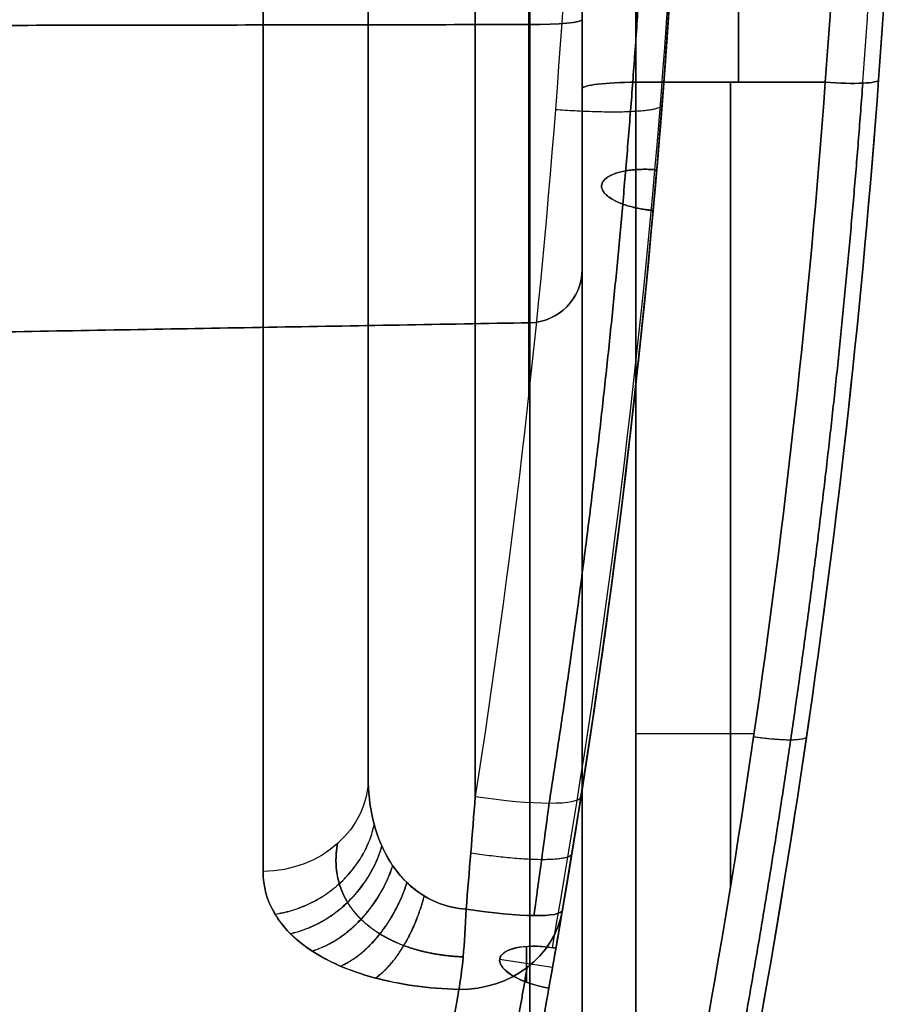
# Model space of a CAD drawing. Header units: millimetres. Extents: x -105 to 152, y -114 to 65.
# Tile 288 of 301: x 144 to 152, y -32 to -23. Entities that reach past the tile are written whole.
import ezdxf

# ---------------------------------------------------------------- set-up
doc = ezdxf.new("R2010")
doc.units = ezdxf.units.MM
doc.layers.add('Layer 01', color=7, linetype='Continuous', true_color=0x000000)

# ---------------------------------------------------------------- blocks, each defined once
blk = doc.blocks.new('Block 02')
at = {"layer": 'Layer 01'}
for p, q in [((147.076, -14, -24.1712), (147.076, -24.7672, -24.1712)), ((147.076, -14, 24.1712), (147.076, -24.7672, 24.1712)), ((149.076, -15.5228, 27.8579), (149.076, -27.4015, 27.8579)), ((149.076, -15.5235, -27.8485), (149.076, -27.4101, -27.8485)), ((148.5848, -26.0635, 34.3), (129.076, -26.404, 34.3)), ((148.5848, -26.0635, -34.3), (129.076, -26.404, -34.3)), ((149.076, -27.2104, 28.0763), (149.076, -27.2104, 18.6576)), ((149.076, -27.2582, -18.6511), (149.076, -27.2582, -28.02)), ((148.5504, -31.8905, 13.6784), (148.5504, -32.2221, 12.8779)), ((148.5589, -32.2252, -12.8739), (148.5589, -31.8899, -13.6834)), ((148.7978, -32.0872, 13.309), (148.3035, -32.0127, 13.2781)), ((148.7977, -32.0879, -13.3073), (148.3035, -32.0134, -13.2764))]:
    blk.add_line(p, q, dxfattribs=at)
at = {"layer": 'Layer 01', "extrusion": (1, 1.24409e-14, 1.26179e-13)}
blk.add_arc((0, 181.3591, 148.076), 199.3591, 261.203107, 265.993218, dxfattribs=at)
at = {"layer": 'Layer 01', "extrusion": (1, 2.18918e-15, -3.48096e-14)}
blk.add_arc((0, -181.3591, 148.076), 199.3591, 94.006782, 98.796893, dxfattribs=at)
at = {"layer": 'Layer 01', "extrusion": (-1, 2.33222e-16, 0)}
for centre, radius, start, end in [((0, -181.3591, -148.076), 199.3591, 81.203107, 85.993218), ((0, 181.3591, -147.076), 200.3591, 274.006782, 278.702451), ((0, -181.3591, -149.576), 201.3591, 79.71243, 83.20703), ((0, 181.3591, -149.076), 201.8591, 276.79297, 281.160043), ((0, -181.3591, -147.076), 200.3591, 81.297549, 82.480565), ((0, -181.3591, -149.076), 201.8591, 78.86762, 81.762441)]:
    blk.add_arc(centre, radius, start, end, dxfattribs=at)
at = {"layer": 'Layer 01', "extrusion": (1, 1.17237e-14, 1.20915e-13)}
blk.add_arc((0, 181.3591, 147.076), 200.3591, 261.297549, 265.993218, dxfattribs=at)
at = {"layer": 'Layer 01', "extrusion": (-1, -3.44696e-15, 4.65943e-14)}
blk.add_arc((0, -181.3591, -147.076), 200.3591, 81.297549, 85.993218, dxfattribs=at)
at = {"layer": 'Layer 01', "extrusion": (-1, -1.42968e-15, -3.46001e-15)}
blk.add_arc((0, 0, -147.076), 34.6073, 293.86225, 331.16001, dxfattribs=at)
at = {"layer": 'Layer 01', "extrusion": (-1, 2.07199e-15, -2.26029e-15)}
blk.add_arc((0, 0, -147.076), 34.6073, 28.83999, 66.13775, dxfattribs=at)
at = {"layer": 'Layer 01', "extrusion": (-1, 2.33222e-16, 5.64488e-16)}
blk.add_arc((0, 0, -147.076), 34.6073, 293.86225, 331.16001, dxfattribs=at)
at = {"layer": 'Layer 01', "extrusion": (1, -3.70827e-14, -3.67589e-14)}
blk.add_arc((0, 0, 146.0935), 35.6071, 208.83999, 246.13775, dxfattribs=at)
at = {"layer": 'Layer 01', "extrusion": (1, -2.56385e-14, 2.98157e-14)}
blk.add_arc((0, 0, 146.0935), 35.6071, 113.86225, 151.16001, dxfattribs=at)
at = {"layer": 'Layer 01', "extrusion": (-1, 6.10077e-15, -5.09949e-16)}
blk.add_arc((25, -28.5163, -149.576), 10, 96.79297, 169.28494, dxfattribs=at)
at = {"layer": 'Layer 01', "extrusion": (-1, -2.62917e-15, -7.0606e-16)}
blk.add_arc((25, 28.5163, -149.576), 10, 190.71506, 263.20703, dxfattribs=at)
at = {"layer": 'Layer 01', "extrusion": (-1, -2.68336e-13, -4.56142e-12)}
blk.add_arc((12, 84.75, -148.5848), 124.3135, 271.619871, 275.205124, dxfattribs=at)
at = {"layer": 'Layer 01', "extrusion": (-1, 3.33156e-16, -5.58707e-15)}
blk.add_arc((12, -84.75, -148.5848), 124.3135, 84.794876, 88.380129, dxfattribs=at)
at = {"layer": 'Layer 01', "extrusion": (-1, 1.00488e-14, -1.0688e-13)}
blk.add_arc((12, -84.75, -149.076), 123.8135, 84.794876, 88.380129, dxfattribs=at)
at = {"layer": 'Layer 01', "extrusion": (1, -5.88752e-15, 7.97986e-16)}
blk.add_arc((-25, -28.5163, 149.076), 9.5, 360, 83.20703, dxfattribs=at)
at = {"layer": 'Layer 01', "extrusion": (1, 2.90299e-15, -5.59062e-15)}
blk.add_arc((-25, 28.5163, 149.076), 9.5, 276.79297, 0, dxfattribs=at)
at = {"layer": 'Layer 01', "extrusion": (-1, 0, 0)}
for centre, radius, start, end in [((12, 84.75, -149.076), 123.8135, 271.619871, 275.205124), ((25, -28.5163, -150.5355), 10, 96.79297, 143.90466), ((25, 28.5163, -150.5355), 10, 216.09521, 263.20703), ((23, -36, -149.076), 2.5635, 275.20512, 0), ((23, 36, -149.076), 2.5635, 360, 84.79488), ((32.6, -32.6, -149.076), 7.0365, 120.9375, 180), ((32.6, 32.6, -149.076), 7.0365, 180, 265.33282), ((32.6, -32.6, -148.5848), 6.5365, 90, 180)]:
    blk.add_arc(centre, radius, start, end, dxfattribs=at)
at = {"layer": 'Layer 01', "extrusion": (0, 0, -1)}
for centre, radius, end in [((-66.201, -17.5), 83.875, 191.897755), ((-66.201, -17.5), 85.875, 194.627089), ((-66.201, -17.5, -12.0082), 83.875, 186.974893), ((-66.201, -17.5, 12.0082), 83.875, 186.974893), ((-148.576, -25.5635, -34.3), 0.5, 269)]:
    blk.add_arc(centre, radius, 180, end, dxfattribs=at)
at = {"layer": 'Layer 01', "extrusion": (0, -0.995876, 0.090722)}
blk.add_arc((148.576, -40.5017, 19.6392), 0.5, 271, 0, dxfattribs=at)
at = {"layer": 'Layer 01', "extrusion": (-1.26699e-15, -0.995876, -0.090722)}
blk.add_arc((148.576, 40.5017, 19.6392), 0.5, 360, 89, dxfattribs=at)
at = {"layer": 'Layer 01', "extrusion": (-1, 5.08845e-18, 4.64597e-18)}
blk.add_arc((23, -36, -149.076), 2.5635, 275.20512, 0, dxfattribs=at)
at = {"layer": 'Layer 01', "extrusion": (-1, -1.10362e-15, 1.21404e-14)}
blk.add_arc((23, 36, -149.076), 2.5635, 0, 84.79488, dxfattribs=at)
at = {"layer": 'Layer 01', "extrusion": (1, -1.63202e-18, -1.49011e-18)}
blk.add_arc((-23, -36, 148.5848), 3.0635, 180, 264.79488, dxfattribs=at)
at = {"layer": 'Layer 01', "extrusion": (1, 6.18249e-16, -5.64488e-16)}
blk.add_arc((-23, 36, 148.5848), 3.0635, 95.20512, 180, dxfattribs=at)
at = {"layer": 'Layer 01', "extrusion": (-8.40445e-16, 0.99298, -0.118282)}
blk.add_arc((-149.576, -21.7731, -21.4515), 0.5, 0, 90, dxfattribs=at)
at = {"layer": 'Layer 01', "extrusion": (9.58955e-15, 0.99298, 0.118282)}
blk.add_arc((-149.576, 21.7731, -21.4515), 0.5, 270, 0, dxfattribs=at)
at = {"layer": 'Layer 01', "extrusion": (1, 2.44136e-14, -1.62574e-13)}
blk.add_arc((0, -181.3591, 149.576), 201.3591, 96.79297, 100.28757, dxfattribs=at)
at = {"layer": 'Layer 01', "extrusion": (1, 4.34564e-14, 2.89382e-13)}
blk.add_arc((0, 181.3591, 149.576), 201.3591, 259.71243, 263.20703, dxfattribs=at)
at = {"layer": 'Layer 01', "extrusion": (0.072789, 0.990346, -0.117968)}
blk.add_arc((-152.6807, -19.4501, -10.3783), 0.5, 180, 269.50323, dxfattribs=at)
at = {"layer": 'Layer 01', "extrusion": (0.072789, 0.990346, 0.117968)}
blk.add_arc((-152.6807, 19.4501, -10.3783), 0.5, 90.49677, 180, dxfattribs=at)
at = {"layer": 'Layer 01', "extrusion": (-1, -3.10562e-14, -1.96603e-13)}
blk.add_arc((0, 181.3591, -149.076), 201.8591, 276.79297, 281.160043, dxfattribs=at)
at = {"layer": 'Layer 01', "extrusion": (-1, -1.38696e-14, 8.79397e-14)}
blk.add_arc((0, -181.3591, -149.076), 201.8591, 78.86762, 83.20703, dxfattribs=at)
at = {"layer": 'Layer 01', "extrusion": (-6.86799e-16, 6.74915e-16, -1)}
blk.add_arc((-148.576, -25.5635, 32.6), 0.5, 180, 269, dxfattribs=at)
at = {"layer": 'Layer 01'}
for centre in [(148.576, -25.5635, -36), (148.576, -25.5635, -34.3)]:
    blk.add_arc(centre, 0.5, 271, 0, dxfattribs=at)
at = {"layer": 'Layer 01', "extrusion": (1.19863e-17, -1.17789e-17, -1)}
for centre in [(-148.576, -25.5635, -32.6), (-148.576, -25.5635, -36)]:
    blk.add_arc(centre, 0.5, 180, 269, dxfattribs=at)
at = {"layer": 'Layer 01', "extrusion": (1, 0, 0)}
blk.add_arc((-32.6, -32.6, 149.076), 7.0365, 0, 90, dxfattribs=at)
at = {"layer": 'Layer 01', "extrusion": (1, -1.61439e-29, -8.07842e-15)}
blk.add_arc((-32.6, 32.6, 149.076), 7.0365, 270, 0, dxfattribs=at)
at = {"layer": 'Layer 01', "extrusion": (-1, 0, 8.69627e-15)}
blk.add_arc((32.6, 32.6, -148.5848), 6.5365, 180, 270, dxfattribs=at)
at = {"layer": 'Layer 01', "extrusion": (-3.50724e-15, 0.482365, -0.87597)}
blk.add_arc((-146.076, -34.6073), 1, 180, 269, dxfattribs=at)
at = {"layer": 'Layer 01', "extrusion": (-1.82998e-15, -0.482365, -0.87597)}
blk.add_arc((146.076, 34.6073), 1, 0, 89, dxfattribs=at)
at = {"layer": 'Layer 01', "extrusion": (0.153099, 0.976586, 0.151129)}
blk.add_arc((-150.9876, 15.5615, -4.7384), 1, 91.35722, 180, dxfattribs=at)
at = {"layer": 'Layer 01', "extrusion": (-0.153099, -0.976586, 0.151129)}
blk.add_arc((150.9876, -15.5615, 4.7384), 1, 271.35722, 0, dxfattribs=at)
at = {"layer": 'Layer 01', "extrusion": (0.995661, -0.022587, 0.090273)}
blk.add_arc((-28.0214, -27.8623, 146.6621), 1, 204.91602, 261.04561, dxfattribs=at)
at = {"layer": 'Layer 01', "extrusion": (0.995661, -0.022587, -0.090273)}
blk.add_arc((-28.0214, 27.8623, 146.6621), 1, 98.95439, 155.08398, dxfattribs=at)
at = {"layer": 'Layer 01', "extrusion": (0.165831, 0.975887, -0.141933)}
blk.add_arc((-151.0722, -15.2367, -4.0405), 1, 180, 263.63759, dxfattribs=at)
at = {"layer": 'Layer 01', "extrusion": (0.165831, 0.975887, 0.141933)}
blk.add_arc((-151.0722, 15.2367, -4.0405), 1, 96.36241, 180, dxfattribs=at)
at = {"layer": 'Layer 01', "extrusion": (0.071318, 0.419694, -0.904859)}
blk.add_arc((-151.0722, -11.7525, 10.5053), 1, 180, 260.256, dxfattribs=at)
at = {"layer": 'Layer 01', "extrusion": (0.071318, 0.419694, 0.904859)}
blk.add_arc((-151.0722, 11.7525, 10.5053), 1, 99.744, 180, dxfattribs=at)
at = {"layer": 'Layer 01', "extrusion": (0.161103, 0.911811, -0.377685)}
blk.add_arc((-152.1111, 10.1506, -10.3122), 0.5, 270.02436, 89.96634, dxfattribs=at)
at = {"layer": 'Layer 01', "extrusion": (0.161103, 0.911811, 0.377685)}
for start, end in [(273.81776, 89.97564), (270.03366, 273.81776)]:
    blk.add_arc((-152.1111, -10.1506, -10.3122), 0.5, start, end, dxfattribs=at)
at = {"layer": 'Layer 01'}
for points, weights, degree in [([(148.576, -13.9301, -17.5127), (148.576, -20.3494, -17.0631), (148.576, -26.7263, -16.2004)], [0.999998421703, 0.99932413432, 0.999690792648], 2), ([(148.576, -26.7263, 16.2004), (148.576, -20.3494, 17.0631), (148.576, -13.9301, 17.5127)], [0.999690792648, 0.99932413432, 0.999998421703], 2), ([(149.7831, -17.5624, 16.9309), (149.7815, -21.9313, 16.5456), (149.4414, -26.2554, 16.0204), (148.7665, -30.5506, 15.3573)], [0.853553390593, 0.85436634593, 0.855772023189, 0.857715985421], 3), ([(148.7665, -30.5506, -15.3573), (149.4414, -26.2554, -16.0204), (149.7815, -21.9313, -16.5456), (149.7831, -17.5624, -16.9309)], [0.857715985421, 0.855772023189, 0.85436634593, 0.853553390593], 3), ([(151.6975, -23.8255, -18.4395), (151.7484, -23.1467, -18.5193), (151.7896, -22.4856, -18.6658), (151.8223, -21.8436, -18.8761)], [0.855082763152, 0.855771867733, 0.85615219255, 0.856273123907], 3), ([(151.6975, -23.8255, 18.4395), (151.7484, -23.1467, 18.5193), (151.7896, -22.4856, 18.6658), (151.8223, -21.8436, 18.8761)], [0.855082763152, 0.855771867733, 0.85615219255, 0.856273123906], 3), ([(150.4612, -31.3313, 17.5475), (150.4612, -27.584, 18.1378), (150.4612, -23.8172, 18.5865)], [0.99977555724, 0.999707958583, 0.99999516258], 2), ([(150.4612, -23.8172, -18.5865), (150.4612, -27.584, -18.1378), (150.4612, -31.3313, -17.5475)], [0.99999516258, 0.999707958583, 0.99977555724], 2), ([(151.6975, -23.8255, -18.4395), (151.3943, -27.9408, -17.9501), (150.7993, -31.9971, -17.3396), (149.9149, -36.0078, -16.6123)], [0.855082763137, 0.856345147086, 0.858099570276, 0.860282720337], 3), ([(149.9149, -36.0078, 16.6123), (150.7993, -31.9971, 17.3396), (151.3943, -27.9408, 17.9501), (151.6975, -23.8255, 18.4395)], [0.860282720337, 0.858099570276, 0.856345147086, 0.855082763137], 3), ([(148.8251, -24.0703, 16.5416), (149.813, -24.1465, 16.5324), (149.822, -24.0274, 15.5489)], [0.99999450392, 0.710424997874, 0.999997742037], 2), ([(148.8251, -24.0703, -16.5416), (149.813, -24.1465, -16.5324), (149.822, -24.0274, -15.5489)], [0.999994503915, 0.710424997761, 0.999997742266], 2), ([(149.755, -24.6338, -10.7448), (148.805, -24.5627, -10.7154), (148.759, -24.9295, -9.8201), (149.7387, -25.0151, -9.8207)], [1, 0.344082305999, 0.333506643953, 0.968273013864], 3), ([(149.772, -24.6351, -10.7451), (149.7663, -24.6346, -10.7451), (149.7606, -24.6342, -10.745), (149.755, -24.6338, -10.7448)], [0.967090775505, 0.977873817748, 0.988843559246, 1], 3), ([(151.1717, -29.9317, -17.2682), (151.1615, -30.0031, -17.7523), (150.677, -29.9336, -17.7627)], [1, 0.714678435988, 0.999992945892], 2), ([(151.1717, -29.9317, 17.2682), (151.1615, -30.0031, 17.7523), (150.677, -29.9336, 17.7627)], [1, 0.714678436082, 0.999992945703], 2), ([(148.6237, -31.602, -15.169), (148.6736, -31.2498, -15.231), (148.7212, -30.8995, -15.2939), (148.7665, -30.5506, -15.3573)], [0.872628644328, 0.86758164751, 0.862606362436, 0.857715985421], 3), ([(148.7665, -30.5506, 15.3573), (148.7212, -30.8995, 15.2939), (148.6736, -31.2498, 15.231), (148.6237, -31.602, 15.169)], [0.857715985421, 0.862606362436, 0.86758164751, 0.872628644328], 3), ([(146.2046, -31.5877, 16.4301), (146.9814, -31.4748, 16.6178), (147.1316, -30.7512, 16.2935)], [1.00000009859, 0.778186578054, 0.999999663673], 2), ([(146.2053, -31.5889, -16.4277), (146.9814, -31.4757, -16.616), (147.132, -30.7525, -16.2922)], [1.00000008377, 0.778375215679, 0.999998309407], 2), ([(146.3479, -31.7698, 16.0697), (147.0151, -31.6219, 16.3363), (147.2033, -30.9532, 16.1006)], [0.999999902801, 0.8063179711, 0.999995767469], 2), ([(146.3488, -31.7707, -16.0678), (147.0154, -31.6226, -16.3348), (147.2037, -30.9542, -16.0996)], [0.999999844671, 0.80645791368, 0.999993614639], 2), ([(148.0341, -31.0152, -15.5735), (148.9569, -31.1567, -15.512), (148.9791, -31.021, -14.5866)], [1, 0.730227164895, 1], 2), ([(148.0341, -31.0152, 15.5735), (148.9569, -31.1567, 15.512), (148.9791, -31.021, 14.5866)], [1, 0.730227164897, 1], 2), ([(146.5511, -31.933, 15.7347), (147.105, -31.7578, 16.0685), (147.3048, -31.1354, 15.9216)], [1.00000005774, 0.830773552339, 0.999990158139], 2), ([(146.5527, -31.9341, -15.7325), (147.1058, -31.7587, -16.0667), (147.3056, -31.1366, -15.9204)], [1.00000005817, 0.830933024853, 0.999982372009], 2), ([(146.8173, -32.074, 15.4346), (147.252, -31.8778, 15.8247), (147.4379, -31.2938, 15.7615)], [0.999999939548, 0.851360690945, 0.999973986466], 2), ([(146.8185, -32.0745, -15.4335), (147.2527, -31.8783, -15.8237), (147.4385, -31.2945, -15.7609)], [0.99999996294, 0.851447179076, 0.999958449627], 2), ([(147.1413, -32.1848, 15.189), (147.452, -31.9738, 15.6234), (147.6, -31.419, 15.6307)], [0.999999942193, 0.867211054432, 1.00001018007], 2), ([(147.1433, -32.1853, -15.1879), (147.4532, -31.9743, -15.6224), (147.6009, -31.4197, -15.6301)], [0.999999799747, 0.867296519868, 0.99998957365], 2), ([(148.7637, -32.2793, -12.8306), (148.7803, -32.1864, -13.062), (148.7967, -32.0934, -13.2935)], [1, 0.999999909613, 1], 2), ([(148.7637, -32.2793, 12.8306), (148.7803, -32.1864, 13.062), (148.7967, -32.0934, 13.2935)], [1, 0.999999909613, 1], 2)]:
    blk.add_rational_spline(points, weights, degree=degree, dxfattribs=at)
for points, knots in [([(148.7967, -31.9021, 13.7555), (149.2215, -29.4977, 12.7596), (149.5414, -27.0705, 11.7542), (149.9686, -22.197, 9.7355), (150.076, -19.7509, 8.7223), (150.076, -17.3087, 7.7107)], [0, 0, 0, 0, 8.015467, 8.015467, 16.030933, 16.030933, 16.030933, 16.030933]), ([(148.7967, -31.9021, -13.7555), (149.2215, -29.4977, -12.7596), (149.5414, -27.0705, -11.7542), (149.9686, -22.1974, -9.7357), (150.076, -19.7517, -8.7226), (150.076, -17.3099, -7.7112)], [0, 0, 0, 0, 8.015467, 8.015467, 16.029627, 16.029627, 16.029627, 16.029627]), ([(147.076, -30.3149, -16.6933), (147.076, -30.446, -16.5764), (147.0896, -30.5753, -16.4582), (147.1484, -30.827, -16.2226), (147.1939, -30.9503, -16.1043), (147.3276, -31.1806, -15.8774), (147.4157, -31.2888, -15.7676), (147.5979, -31.4215, -15.6285), (147.6651, -31.4592, -15.588), (147.8177, -31.5171, -15.5239), (147.9021, -31.5362, -15.5013), (147.9904, -31.5415, -15.4927)], [0, 0, 0, 0, 0.527731, 0.527731, 1.055463, 1.055463, 1.583194, 1.583194, 1.847059, 1.847059, 2.110925, 2.110925, 2.110925, 2.110925]), ([(147.9904, -31.5415, 15.4927), (147.9029, -31.5363, 15.5012), (147.8182, -31.5172, 15.5237), (147.6653, -31.4593, 15.5879), (147.5956, -31.42, 15.6301), (147.4154, -31.2882, 15.7683), (147.3267, -31.1793, 15.8787), (147.1935, -30.9494, 16.1052), (147.1481, -30.8259, 16.2237), (147.0895, -30.5745, 16.459), (147.076, -30.446, 16.5764), (147.076, -30.3149, 16.6933)], [0, 0, 0, 0, 0.263854, 0.263854, 0.527708, 0.527708, 1.055416, 1.055416, 1.583125, 1.583125, 2.110833, 2.110833, 2.110833, 2.110833]), ([(147.9223, -32.2914, -14.9285), (147.6416, -32.2847, -14.9547), (147.3686, -32.2461, -15.0497), (147.0164, -32.151, -15.2656), (146.9068, -32.1129, -15.3503), (146.7109, -32.0278, -15.5347), (146.6227, -31.9803, -15.636), (146.4673, -31.8777, -15.8502), (146.4007, -31.8232, -15.962), (146.2871, -31.7082, -16.1936), (146.24, -31.6473, -16.3141), (146.129, -31.4603, -16.6777), (146.0935, -31.3279, -16.9266), (146.0935, -31.1908, -17.1756)], [-3.408244, -3.408244, -3.408244, -3.408244, -2.556183, -2.556183, -2.130153, -2.130153, -1.704122, -1.704122, -1.278092, -1.278092, -0.852061, -0.852061, 0, 0, 0, 0]), ([(146.0935, -31.1908, 17.1756), (146.0935, -31.3281, 16.9262), (146.1286, -31.4591, 16.68), (146.2392, -31.6462, 16.3163), (146.2863, -31.7073, 16.1954), (146.3997, -31.8224, 15.9637), (146.4661, -31.8768, 15.852), (146.6207, -31.9792, 15.6384), (146.7097, -32.0272, 15.5361), (146.9055, -32.1124, 15.3513), (147.013, -32.15, 15.2678), (147.2504, -32.2143, 15.122), (147.376, -32.2397, 15.0624), (147.6398, -32.2765, 14.9724), (147.7803, -32.288, 14.9418), (147.9223, -32.2914, 14.9285)], [0, 0, 0, 0, 0.850463, 0.850463, 1.275695, 1.275695, 1.700927, 1.700927, 2.126158, 2.126158, 2.55139, 2.55139, 2.976621, 2.976621, 3.401853, 3.401853, 3.401853, 3.401853]), ([(148.7967, -32.0934, 13.2935), (148.64, -32.9806, 11.1958), (148.5072, -33.653, 9.0289), (148.3923, -34.2221, 6.2316), (148.3718, -34.3223, 5.6667), (148.3365, -34.4936, 4.5352), (148.3217, -34.565, 3.9682), (148.286, -34.736, 2.2634), (148.274, -34.793, 1.1214), (148.2745, -34.7905, -2.3185), (148.3241, -34.5594, -4.5709), (148.4605, -33.8846, -7.8915), (148.5161, -33.6046, -8.9886), (148.6449, -32.9319, -11.1631), (148.7181, -32.5384, -12.2413), (148.7967, -32.0934, -13.2935)], [0, 0, 0, 0, 6.841278, 6.841278, 8.551598, 8.551598, 10.261917, 10.261917, 13.682556, 13.682556, 20.523835, 20.523835, 23.944474, 23.944474, 27.365113, 27.365113, 27.365113, 27.365113]), ([(147.9223, -32.2914, 14.9285), (147.743, -33.3769, 12.588), (147.588, -34.1956, 10.1628), (147.426, -35.0276, 6.3977), (147.3837, -35.2381, 5.1184), (147.3273, -35.517, 2.5565), (147.3129, -35.5867, 1.269), (147.3135, -35.5841, -2.6103), (147.3724, -35.3028, -5.1475), (147.5328, -34.4789, -8.8832), (147.5982, -34.1367, -10.1166), (147.7484, -33.3127, -12.5594), (147.8326, -32.8341, -13.7583), (147.9223, -32.2914, -14.9285)], [-30.886555, -30.886555, -30.886555, -30.886555, -23.164916, -23.164916, -19.304097, -19.304097, -15.443277, -15.443277, -7.721639, -7.721639, -3.860819, -3.860819, 0, 0, 0, 0])]:
    blk.add_open_spline(points, degree=3, knots=knots, dxfattribs=at)
for points, degree in [([(150.076, -17.5, -7.7899), (150.076, -22.3194, -9.7862), (149.6604, -27.1373, -11.7814), (148.8314, -31.8957, -13.7517)], 3), ([(148.8314, -31.8957, 13.7517), (149.6604, -27.1373, 11.7814), (150.076, -22.3194, 9.7862), (150.076, -17.5, 7.7899)], 3), ([(149.064, -30.4904, 14.6666), (149.7362, -26.2026, 15.3223), (150.076, -21.8729, 15.8438), (150.076, -17.5, 16.2265)], 3), ([(150.076, -17.5, -16.2265), (150.076, -21.8729, -15.8438), (149.7362, -26.2026, -15.3223), (149.064, -30.4904, -14.6666)], 3), ([(149.076, -17.5882, 17.2226), (149.076, -21.9309, 16.838), (148.7402, -26.2306, 16.3138), (148.076, -30.4884, 15.6549)], 3), ([(149.076, -17.5882, -17.2226), (149.076, -21.9309, -16.838), (148.7402, -26.2306, -16.3138), (148.076, -30.4884, -15.6549)], 3), ([(150.0758, -17.6913, 6.7868), (150.0647, -22.5768, 8.8104), (149.6264, -27.4596, 10.8334), (148.7637, -32.2793, 12.8306)], 3), ([(148.7637, -32.2793, -12.8306), (149.6264, -27.4597, -10.8334), (150.0647, -22.5768, -8.8104), (150.076, -17.6913, -6.7868)], 3), ([(151.9712, -21.7412, -18.5429), (151.9383, -22.4066, -18.3251), (151.8968, -23.0908, -18.1733), (151.845, -23.7947, -18.09)], 3), ([(151.845, -23.7947, 18.09), (151.8968, -23.0909, 18.1733), (151.9383, -22.4066, 18.3251), (151.9712, -21.7412, 18.5429)], 3), ([(151.3464, -23.8172, -18.5865), (151.3978, -23.1513, -18.6658), (151.4391, -22.5034, -18.8102), (151.4719, -21.8729, -19.0178)], 3), ([(151.4719, -21.8729, 19.0178), (151.4391, -22.5034, 18.8102), (151.3978, -23.1513, 18.6658), (151.3464, -23.8172, 18.5865)], 3), ([(148.5848, -23.2779, -39.0508), (138.5848, -23.2938, -39.2247), (128.5848, -23.3096, -39.3985)], 2), ([(128.5848, -23.3096, 39.3985), (138.5848, -23.2938, 39.2247), (148.5848, -23.2779, 39.0508)], 2), ([(149.576, -35.9605, -16.7629), (150.4527, -31.9719, -17.4869), (151.0452, -27.9249, -18.0972), (151.3464, -23.8172, -18.5865)], 3), ([(151.3464, -23.8172, 18.5865), (151.0452, -27.9249, 18.0972), (150.4527, -31.9719, 17.4869), (149.576, -35.9605, 16.7629)], 3), ([(149.576, -23.8172, -18.5865), (150.4612, -23.8172, -18.5865), (151.3464, -23.8172, -18.5865)], 2), ([(151.3464, -23.8172, 18.5865), (150.4612, -23.8172, 18.5865), (149.576, -23.8172, 18.5865)], 2), ([(151.845, -23.7947, -18.09), (151.5421, -27.9162, -17.6019), (150.9461, -31.9768, -16.9931), (150.0643, -35.9788, -16.271)], 3), ([(150.0643, -35.9788, 16.271), (150.9461, -31.9768, 16.9931), (151.5421, -27.9162, 17.6019), (151.845, -23.7947, 18.09)], 3), ([(149.076, -25.5635, -36), (149.076, -25.5635, -34.3), (149.076, -25.5635, -32.6)], 2), ([(149.076, -25.5635, 32.6), (149.076, -25.5635, 34.3), (149.076, -25.5635, 36)], 2), ([(129.076, -26.404, 36), (138.8304, -26.2337, 36), (148.5848, -26.0635, 36)], 2), ([(129.076, -26.404, 32.6), (138.8304, -26.2337, 32.6), (148.5848, -26.0635, 32.6)], 2), ([(148.5848, -26.0635, -32.6), (138.8304, -26.2337, -32.6), (129.076, -26.404, -32.6)], 2), ([(129.076, -26.404, -36), (138.8304, -26.2337, -36), (148.5848, -26.0635, -36)], 2), ([(148.5848, -26.0635, -32.6), (148.5848, -26.0635, -34.3), (148.5848, -26.0635, -36)], 2), ([(148.5848, -26.0635, 36), (148.5848, -26.0635, 34.3), (148.5848, -26.0635, 32.6)], 2), ([(150.6815, -29.9027, 17.7673), (150.1288, -29.9027, 17.7673), (149.576, -29.9027, 17.7673)], 2), ([(150.6815, -29.9027, -17.7673), (150.1288, -29.9027, -17.7673), (149.576, -29.9027, -17.7673)], 2), ([(147.9904, -31.5415, -15.4927), (148.0201, -31.1905, -15.5464), (148.0487, -30.8395, -15.6005), (148.076, -30.4884, -15.6549)], 3), ([(148.076, -30.4884, 15.6549), (148.0487, -30.8395, 15.6005), (148.0201, -31.1905, 15.5464), (147.9904, -31.5415, 15.4927)], 3), ([(148.8907, -31.5514, 14.509), (148.9507, -31.1978, 14.5598), (149.0085, -30.8442, 14.6125), (149.064, -30.4904, 14.6666)], 3), ([(149.064, -30.4904, -14.6666), (149.0085, -30.8442, -14.6125), (148.9507, -31.1978, -14.5598), (148.8907, -31.5514, -14.509)], 3), ([(148.8907, -31.5514, 14.509), (148.8706, -31.6694, 14.2576), (148.8509, -31.7842, 14.0051), (148.8314, -31.8957, 13.7517)], 3), ([(148.8314, -31.8957, -13.7517), (148.8509, -31.784, -14.0054), (148.8706, -31.6693, -14.2578), (148.8907, -31.5514, -14.509)], 3), ([(148.7967, -32.0934, -13.2935), (148.8077, -32.0314, -13.4479), (148.8186, -31.9694, -13.6022), (148.8293, -31.9074, -13.7565)], 3), ([(148.8293, -31.9074, 13.7565), (148.8186, -31.9694, 13.6022), (148.8077, -32.0314, 13.4479), (148.7967, -32.0934, 13.2935)], 3), ([(148.8314, -31.8957, -13.7517), (148.8307, -31.8996, -13.7533), (148.83, -31.9035, -13.7549), (148.8293, -31.9074, -13.7565)], 3), ([(148.8293, -31.9074, 13.7565), (148.83, -31.9035, 13.7549), (148.8307, -31.8996, 13.7533), (148.8314, -31.8957, 13.7517)], 3)]:
    blk.add_open_spline(points, degree=degree, dxfattribs=at)
for points, weights, knots in [([(149.7386, -25.0151, 9.8207), (148.759, -24.9295, 9.8201), (148.805, -24.5627, 10.7154), (149.755, -24.6338, 10.7448), (149.7606, -24.6342, 10.745), (149.7663, -24.6346, 10.7451), (149.772, -24.6351, 10.7451)], [0.968224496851, 0.333507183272, 0.344099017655, 1, 0.988843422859, 0.977873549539, 0.967090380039], [0.048458, 0.048458, 0.048458, 0.048458, 3.00074, 3.00074, 3.00074, 3.050957, 3.050957, 3.050957, 3.050957]), ([(147.9632, -31.9874, -15.3041), (147.7653, -31.9806, -15.3239), (147.5724, -31.9432, -15.3973), (147.3279, -31.8516, -15.5639), (147.2522, -31.8146, -15.6298), (147.1188, -31.7323, -15.7734), (147.0598, -31.6862, -15.8524), (146.9585, -31.5867, -16.0193), (146.9167, -31.5339, -16.1064), (146.849, -31.4227, -16.2861), (146.8232, -31.3639, -16.3794), (146.7696, -31.1829, -16.6604), (146.7658, -31.0566, -16.8489), (146.7893, -30.9289, -17.0314)], [0.941208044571, 0.940709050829, 0.938066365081, 0.931435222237, 0.928750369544, 0.922676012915, 0.9192416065, 0.911682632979, 0.907608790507, 0.898845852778, 0.894123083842, 0.879315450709, 0.868503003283, 0.856625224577], [0, 0, 0, 0, 0.852008, 0.852008, 1.278013, 1.278013, 1.704017, 1.704017, 2.130021, 2.130021, 2.556025, 2.556025, 3.408034, 3.408034, 3.408034, 3.408034]), ([(146.7894, -30.9288, 17.0314), (146.7661, -31.0561, 16.8494), (146.7696, -31.1816, 16.6622), (146.8229, -31.3626, 16.3811), (146.8487, -31.4217, 16.2875), (146.9162, -31.5329, 16.1078), (146.9578, -31.5857, 16.0208), (147.0586, -31.6849, 15.8543), (147.118, -31.7316, 15.7745), (147.2514, -31.814, 15.6307), (147.3256, -31.8505, 15.5657), (147.573, -31.9434, 15.3967), (147.7604, -31.9803, 15.3244), (147.9632, -31.9873, 15.3042)], [0.856625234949, 0.868467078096, 0.879214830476, 0.894032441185, 0.8987726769, 0.907543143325, 0.911613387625, 0.919155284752, 0.922632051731, 0.928715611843, 0.931364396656, 0.938095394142, 0.94064700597, 0.941208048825], [0, 0, 0, 0, 0.852093, 0.852093, 1.278139, 1.278139, 1.704185, 1.704185, 2.130231, 2.130231, 2.556278, 2.556278, 3.40837, 3.40837, 3.40837, 3.40837]), ([(148.561, -32.0868, 14.7833), (148.3777, -33.1534, 12.4887), (148.2176, -33.9682, 10.0938), (148.0499, -34.7978, 6.3621), (148.006, -35.0085, 5.0915), (147.9474, -35.2874, 2.5498), (147.9325, -35.3573, 1.2721), (147.9327, -35.3561, -2.5769), (147.9937, -35.0759, -5.0981), (148.1593, -34.2568, -8.8021), (148.227, -33.9159, -10.0267), (148.3825, -33.0952, -12.4515), (148.4696, -32.619, -13.6384), (148.561, -32.0868, -14.7833)], [0.882303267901, 0.884998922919, 0.887193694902, 0.889464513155, 0.890050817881, 0.890830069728, 0.891027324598, 0.89102396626, 0.890228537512, 0.887982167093, 0.887057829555, 0.884883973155, 0.883646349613, 0.882303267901], [0, 0, 0, 0, 7.721625, 7.721625, 11.582438, 11.582438, 15.44325, 15.44325, 23.164875, 23.164875, 27.025688, 27.025688, 30.886501, 30.886501, 30.886501, 30.886501])]:
    blk.add_rational_spline(points, weights, degree=3, knots=knots, dxfattribs=at)

msp = doc.modelspace()

# ---------------------------------------------------------------- block references
at = {"layer": 'Layer 01'}
msp.add_blockref('Block 02', (0, 0), dxfattribs=at)

doc.saveas('drawing.dxf')
